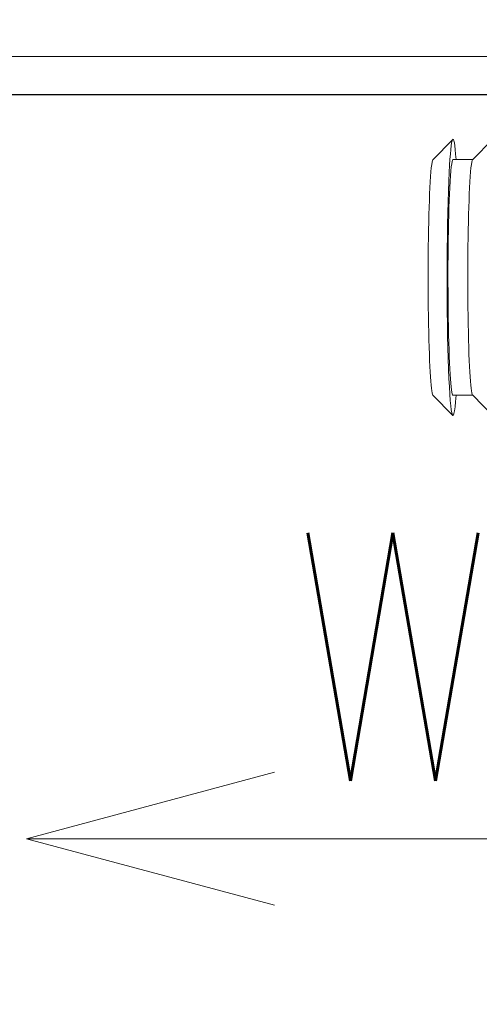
# Model space of a CAD drawing. Header units: millimetres. Extents: x 23192 to 177760, y -399809 to -79279.
# Tile 417 of 656: x 60853 to 60871, y -195464 to -195424. Entities that reach past the tile are written whole.
import ezdxf

# ---------------------------------------------------------------- set-up
doc = ezdxf.new("R2010")
doc.units = ezdxf.units.MM
doc.layers.get('0').update_dxf_attribs({"lineweight": 0})
for name, color, linetype, lineweight in [('!! 0_ Istn-sciany', 3, 'Continuous', 30), ('!! 0_Istn-went', 5, 'Continuous', 13), ('!! wymiary osi', 250, 'Continuous', 9)]:
    doc.layers.add(name, color=color, linetype=linetype, lineweight=lineweight)
doc.layers.add('!!_@ wypos sanit nd', color=7, linetype='Continuous', lineweight=0, plot=False)
doc.layers.add('Powierzchnia', color=140, linetype='Continuous', lineweight=5, plot=False)
doc.styles.add('ARCHETYP', font='romans.shx', dxfattribs={"height": 15})
doc.styles.add('TXT', font='simplex.shx')
doc.dimstyles.new('DIM50', dxfattribs={"dimscale": 5, "dimtxt": 2.5, "dimasz": 1.5, "dimexe": 0, "dimexo": 0, "dimgap": 0.5, "dimtad": 1, "dimdec": 4, "dimrnd": 0.5, "dimdsep": 46, "dimtxsty": 'TXT', "dimblk1": 'TICK1', "dimblk2": 'TICK1', "dimsah": 1, "dimcen": 0, "dimse1": 1, "dimse2": 1, "dimclrd": 1, "dimclre": 7, "dimclrt": 9, "dimadec": 0, "dimazin": 0, "dimtfac": 1, "dimtdec": 4, "dimtmove": 2, "dimatfit": 3, "dimldrblk": 'TICK1', "dimfxl": 1, "dimtolj": 1, "dimarcsym": 0})

# ---------------------------------------------------------------- blocks, each defined once
blk = doc.blocks.new('A$Cff2eaf8b')
for points in [[(-0.24945, 0.09108), (-0.24147, 0.09927)], [(-0.24136, 0.09113), (-0.23342, 0.09113), (-0.22548, 0.09927)], [(-0.24945, -0.00383), (-0.24147, -0.01202)], [(-0.24136, -0.00387), (-0.23342, -0.00387), (-0.22548, -0.01202)]]:
    blk.add_lwpolyline(points)
for centre, major_axis, start_param, end_param in [((-0.24136, 0.04363), (0, 0.0557), 5.733752, 6.988802), ((-0.24936, 0.04363), (0, 0.0475), 0.043665, 0.705617), ((-0.24136, 0.04363), (0, 0.0475), 0, 0.705617), ((-0.23337, 0.04363), (0, 0.0475), 0.043665, 0.705617), ((-0.24136, 0.04363), (0, 0.0557), 0.705617, 3.691026), ((-0.24936, 0.04363), (0, 0.0475), 0.705617, 3.097928), ((-0.24136, 0.04363), (0, 0.0475), 0.705617, 3.141593), ((-0.23337, 0.04363), (0, 0.0475), 0.705617, 3.097928)]:
    blk.add_ellipse(centre, major_axis=major_axis, ratio=0.04256, start_param=start_param, end_param=end_param)
blk = doc.blocks.new('TICK1')
at = {"color": 0}
for p, q in [((0, -1.4), (0, 1.4)), ((0, 0), (-1, 0))]:
    blk.add_line(p, q, dxfattribs=at)
at = {"color": 2}
blk.add_line((-1, -1), (1, 1), dxfattribs=at)
blk = doc.blocks.new('*D2759')
at = {"layer": '!! wymiary osi', "color": 1, "lineweight": -2, "transparency": 16777216}
blk.add_line((60901.047, -195422.628), (60901.047, -195581.628), dxfattribs=at)
at = {"layer": 'DEFPOINTS', "color": 0, "transparency": 16777216}
for p in [(60824.567, -195415.128), (60824.567, -195589.128), (60901.047, -195589.128)]:
    blk.add_point(p, dxfattribs=at)
at = {"layer": '!! wymiary osi', "color": 1, "lineweight": -2, "transparency": 16777216, "xscale": 7.5, "yscale": 7.5, "zscale": 7.5}
for p, rotation in [((60901.047, -195415.128), 90), ((60901.047, -195589.128), 270)]:
    blk.add_blockref('TICK1', p, dxfattribs=dict(at, rotation=rotation))
at = {"layer": '!! wymiary osi', "color": 9, "transparency": 16777216, "insert": (60892.297, -195569.266), "char_height": 12.5, "attachment_point": 5, "rotation": 90, "style": 'TXT'}
blk.add_mtext('\\A1;174', dxfattribs=at)

msp = doc.modelspace()

# ---------------------------------------------------------------- linework, layer by layer
at = {"layer": '!! 0_ Istn-sciany'}
msp.add_lwpolyline([(60850.56735, -195427.12813), (60964.56735, -195427.12813)], dxfattribs=at)
at = {"layer": '!! 0_Istn-went'}
for points in [[(60853.22762, -195457.12813), (60863.22762, -195454.44864)], [(60893.27415, -195457.12813), (60853.22762, -195457.12813)], [(60853.22762, -195457.12813), (60863.22762, -195459.80762)]]:
    msp.add_lwpolyline(points, dxfattribs=at)
at = {"layer": 'Powierzchnia'}
msp.add_lwpolyline([(60824.56735, -195587.5883), (60964.56735, -195587.5883), (60964.56735, -195425.5883), (60824.56735, -195425.5883)], close=True, dxfattribs=at)

# ---------------------------------------------------------------- block references
at = {"layer": '!!_@ wypos sanit nd', "xscale": 100, "yscale": 100, "zscale": 100}
msp.add_blockref('A$Cff2eaf8b', (60894.56735, -195438.86114), dxfattribs=at)

# ---------------------------------------------------------------- texts
at = {"layer": '!! 0_Istn-went', "style": 'ARCHETYP', "width": 0.8}
msp.add_text('Went', height=10, rotation=360, dxfattribs=at).set_placement((60863.89738, -195454.7979))

# ---------------------------------------------------------------- dimensions: what is measured, and where the dimension line sits
at = {"layer": '!! wymiary osi'}
dim = msp.add_linear_dim(base=(60901.04731, -195589.12813), p1=(60824.56735, -195415.12813), p2=(60824.56735, -195589.12813), angle=90, dimstyle='DIM50', dxfattribs=at)
dim.commit()
dim.dimension.update_dxf_attribs({"geometry": '*D2759', "text_midpoint": (60892.29731, -195569.26629), "dimtype": 160})

doc.saveas('drawing.dxf')
